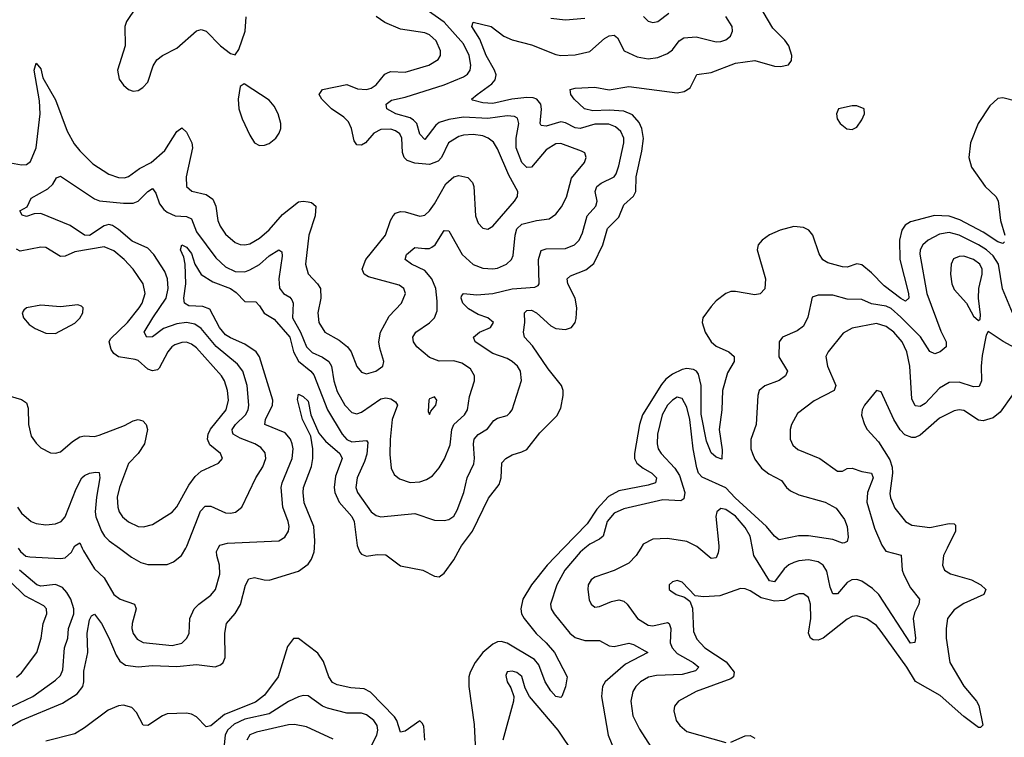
# Model space of a CAD drawing. Header units: inches. Extents: x 1843162 to 1959474, y 907081 to 1016326.
# Tile 477 of 656: x 1904843 to 1908897, y 989221 to 992178. Entities that reach past the tile are written whole.
import ezdxf

# ---------------------------------------------------------------- set-up
doc = ezdxf.new("R2010")
doc.units = ezdxf.units.IN
doc.header["$MEASUREMENT"] = 0
doc.layers.add('B9908', color=7, linetype='Continuous')
doc.layers.add('B9909', color=7, linetype='Continuous')

msp = doc.modelspace()

# ---------------------------------------------------------------- linework, layer by layer
at = {"layer": 'B9908', "color": 5}
for points, elevation in [([(1904784.9, 989255.1), (1904846.6, 989290), (1905018.5, 989361.5), (1905079.2, 989400.8), (1905101.9, 989430), (1905106.4, 989450), (1905106, 989494), (1905123.2, 989570), (1905120.2, 989650), (1905130, 989704.9), (1905138.9, 989721.1), (1905150, 989728.7), (1905178.9, 989690), (1905210, 989631.4), (1905239.2, 989559.2), (1905255.3, 989535.3), (1905278.6, 989518.6), (1905330, 989511.4), (1905390, 989516.9), (1905490, 989513.3), (1905570, 989520.6), (1905647.8, 989512.2), (1905670, 989520.2), (1905680.9, 989530), (1905688.2, 989550), (1905686.8, 989650), (1905694.2, 989690), (1905730, 989731.1), (1905752.3, 989767.7), (1905771.9, 989848.1), (1905786.1, 989873.9), (1905810, 989879.7), (1905849.5, 989869.5), (1905870, 989868.9), (1905990, 989906.2), (1906030, 989934.3), (1906044.5, 989955.5), (1906055.2, 989984.8), (1906056, 990000)], 420), ([(1904836.5, 990000), (1904846.2, 989986.2), (1904867.5, 989967.5), (1904884.1, 989964.1), (1905010, 989957.5), (1905030, 989961), (1905055.4, 989984.6), (1905064.2, 990000)], 440), ([(1905100.3, 990000), (1905104.7, 989990), (1905150, 989915.8), (1905190, 989877.7), (1905230, 989809.2), (1905256.4, 989790), (1905314.9, 989770), (1905322.3, 989750), (1905305.3, 989690), (1905304.4, 989670), (1905310, 989648.7), (1905325.6, 989625.6), (1905351.6, 989611.6), (1905470, 989599.8), (1905510, 989609.5), (1905530.9, 989629.1), (1905540.3, 989650), (1905543.7, 989710), (1905560.3, 989750), (1905579.8, 989770), (1905630, 989807.5), (1905648.1, 989830), (1905666.4, 989893.6), (1905665.2, 989930), (1905653.6, 989970), (1905653.3, 989986.7), (1905659.9, 990000)], 440), ([(1905253, 990000), (1905302.9, 989962.9), (1905341, 989941), (1905370, 989932.8), (1905450, 989933.8), (1905476.1, 989943.9), (1905509.2, 989970.8), (1905526.3, 990000)], 460), ([(1906236.7, 990000), (1906243.5, 989983.5), (1906250, 989975.6), (1906270, 989967.9), (1906314.8, 989974.8), (1906350, 989973.2), (1906410, 989927.4), (1906502.8, 989910), (1906550, 989884.9), (1906570, 989882.7), (1906590, 989896.9), (1906630, 989952.4), (1906656.3, 990000)], 420), ([(1907081.7, 990000), (1907014.1, 989930), (1906949.6, 989850), (1906914.7, 989790), (1906905.3, 989750), (1906908.6, 989730), (1906919.3, 989710), (1906969.3, 989649.3), (1907010, 989610.9), (1907044.3, 989570), (1907097.3, 989470), (1907090, 989429), (1907074.4, 989390), (1907070, 989385.6), (1907050, 989388.8), (1907030, 989412.6), (1907006.6, 989450), (1906980.3, 989520.3), (1906962.1, 989542.1), (1906850, 989608.6), (1906824.3, 989615.7), (1906810, 989614.8), (1906790, 989605.5), (1906750.1, 989570), (1906717.3, 989530), (1906697, 989490), (1906692.4, 989470), (1906692.4, 989430), (1906714.4, 989274.4), (1906718.3, 989190)], 420), ([(1907169.6, 990000), (1907150, 989983.9), (1907087.3, 989910), (1907054, 989850), (1907028.7, 989770), (1907030.2, 989750), (1907042.6, 989730), (1907107.2, 989650), (1907130, 989632.8), (1907170, 989620.7), (1907230, 989619.4), (1907270, 989598.6), (1907290, 989595.7), (1907350, 989608.8), (1907370, 989603.5), (1907428.2, 989570), (1907336.8, 989523.2), (1907253.2, 989450), (1907241.7, 989430), (1907237.7, 989390), (1907265.2, 989230), (1907295.7, 989155.7)], 440), ([(1907399.8, 990000), (1907381.2, 989970), (1907350, 989939.3), (1907290, 989908.7), (1907210, 989880.9), (1907194.9, 989870), (1907183.5, 989850), (1907181.4, 989830), (1907187.4, 989787.4), (1907194.9, 989770), (1907210, 989757.7), (1907230, 989760.2), (1907279, 989781), (1907310, 989787.3), (1907330, 989781.6), (1907344.4, 989770), (1907386.9, 989710), (1907430, 989683.9), (1907450, 989680.6), (1907510, 989694), (1907516.9, 989690), (1907524.1, 989670), (1907521.2, 989610), (1907529.1, 989590), (1907550, 989565.8), (1907616, 989530), (1907639.1, 989510), (1907624.4, 989495.6), (1907570, 989480.3), (1907464.8, 989475.2), (1907431.5, 989468.5), (1907398.8, 989450), (1907379, 989430), (1907367.5, 989410), (1907358.9, 989370), (1907367, 989310), (1907394.3, 989254.3), (1907441.3, 989181.3)], 460), ([(1908660.9, 990000), (1908645.8, 989970), (1908641.8, 989930), (1908650, 989910.5), (1908675.3, 989895.3), (1908761.7, 989870), (1908800.3, 989850), (1908820.4, 989830), (1908812.7, 989810), (1908730, 989772.8), (1908690, 989746), (1908662.8, 989710), (1908656.6, 989670), (1908657.2, 989630), (1908672.9, 989530), (1908730, 989431.9), (1908782.7, 989370), (1908791.9, 989351.9), (1908808.7, 989271.3), (1908798, 989262), (1908790, 989261.4), (1908730, 989307.6), (1908633.1, 989393.1), (1908530.5, 989450.5), (1908495.4, 989510), (1908390, 989657.6), (1908370, 989682.3), (1908330, 989709.1), (1908290, 989721.6), (1908270, 989718.4), (1908250, 989708.2), (1908150.4, 989629.6), (1908130, 989621.9), (1908110, 989623.2), (1908098.2, 989630), (1908090.5, 989650), (1908099.5, 989710), (1908098.5, 989770), (1908090, 989796.9), (1908070, 989812.5), (1908050, 989812.9), (1908030, 989806.1), (1907990, 989784.9), (1907950, 989782.2), (1907895.8, 989795.8), (1907850, 989824.5), (1907830, 989833.3), (1907810, 989834.7), (1907724.7, 989804.7), (1907659.6, 989799.6), (1907624.2, 989804.2), (1907570, 989860.5), (1907550, 989867.8), (1907530, 989861.6), (1907517.1, 989850), (1907517.1, 989830), (1907524.1, 989824.1), (1907544.9, 989810), (1907579.2, 989799.2), (1907602.3, 989782.3), (1907612.8, 989752.8), (1907616.7, 989656.7), (1907630, 989625.2), (1907664, 989590), (1907751.6, 989531.6), (1907783.9, 989490), (1907781.4, 989470), (1907770, 989461.6), (1907627.6, 989410), (1907554.9, 989370), (1907539, 989350), (1907535.5, 989330), (1907545.8, 989290), (1907560.2, 989270), (1907590, 989245.6), (1907750, 989200.1)], 480), ([(1907720.8, 990000), (1907719, 989981), (1907710, 989960.5), (1907690, 989957.6), (1907639, 990000)], 460), ([(1908400.2, 990000), (1908408.1, 989988.1), (1908471.5, 989971.5), (1908476.2, 989910), (1908482.8, 989890), (1908510, 989837.3), (1908547.6, 989790), (1908544.4, 989770), (1908526.6, 989733.4), (1908521.7, 989710), (1908530.9, 989630), (1908527.7, 989612.3), (1908510, 989609.7), (1908380.4, 989810), (1908354.1, 989834.1), (1908310, 989864), (1908290, 989871.1), (1908269, 989870), (1908250, 989859.5), (1908210, 989812.5), (1908190, 989812.4), (1908179.6, 989839.6), (1908165.4, 989905.4), (1908150.3, 989930.3), (1908130, 989944.1), (1908090, 989952), (1908050, 989948.8), (1908030, 989941.9), (1908010, 989932.3), (1907990, 989915.3), (1907950, 989862.1), (1907930, 989865.9), (1907864.6, 989970), (1907859.4, 990000)], 460), ([(1904810, 989348.3), (1904896.8, 989390), (1904990, 989456.3), (1905010, 989476.2), (1905020.8, 989499.3), (1905027.2, 989590), (1905040.6, 989630), (1905043.4, 989670), (1905065.3, 989730), (1905065.3, 989750), (1905053.2, 989790), (1905037.3, 989817.3), (1905018.2, 989838.2), (1904990, 989850.3), (1904930, 989844.4), (1904913.8, 989850), (1904841.1, 989910)], 440), ([(1904830, 989468.4), (1904850, 989486.7), (1904912.9, 989570), (1904930.8, 989629.2), (1904939.6, 989690), (1904954.6, 989730), (1904953.1, 989750), (1904942.3, 989762.3), (1904864, 989804), (1904803.4, 989863.4)], 460), ([(1906510.9, 989210), (1906506.9, 989266.9), (1906500.1, 989280.1), (1906490, 989289.7), (1906430, 989247), (1906410, 989242.9), (1906395.2, 989290), (1906385.6, 989305.6), (1906286.8, 989406.8), (1906261.2, 989421.2), (1906205.6, 989425.6), (1906150, 989437.5), (1906130, 989446.4), (1906115.3, 989470), (1906093.8, 989533.8), (1906070, 989568.2), (1905990, 989628.5), (1905970, 989628.3), (1905945.2, 989594.8), (1905906.1, 989470), (1905850, 989394.3), (1905814.1, 989365.9), (1905685.4, 989314.6), (1905630, 989268), (1905610, 989264.1), (1905570, 989306.2), (1905550, 989317.1), (1905530, 989320.2), (1905450, 989318.2), (1905430, 989309.9), (1905370, 989269.8), (1905350.9, 989270.9), (1905323, 989323), (1905304.2, 989344.2), (1905270, 989354.3), (1905250, 989350.6), (1905206.9, 989333.1), (1905110, 989259.6), (1905070, 989235.6), (1904950, 989205.7)], 420), ([(1907126.2, 989150), (1907059, 989250), (1906941.8, 989390), (1906923.3, 989423.3), (1906910, 989471.1), (1906890, 989488), (1906870, 989494.2), (1906850, 989491.3), (1906844.4, 989475.6), (1906849.1, 989450), (1906864.6, 989424.6), (1906876.5, 989390), (1906875.2, 989370), (1906831.5, 989210)], 440), ([(1906292.1, 989190), (1906312.8, 989230), (1906317.8, 989250), (1906315, 989270), (1906300.8, 989290), (1906270, 989314.3), (1906250, 989320.8), (1906190, 989321.1), (1906110, 989340.7), (1906088.9, 989350), (1906030, 989391.6), (1906010, 989393), (1905990, 989387.6), (1905950, 989368.7), (1905870, 989317.3), (1905770, 989295.5), (1905725.1, 989274.9), (1905698.3, 989250), (1905687.9, 989230), (1905684.5, 989190)], 440), ([(1906133.6, 989213.6), (1906023.7, 989263.7), (1905973.5, 989273.5), (1905950, 989272), (1905817.8, 989242.2), (1905790, 989231), (1905778.3, 989210)], 460), ([(1907770, 989200.7), (1907830, 989227.2), (1907850, 989228.1), (1907870, 989218)], 480)]:
    msp.add_lwpolyline(points, dxfattribs=dict(at, elevation=elevation))
at = {"layer": 'B9909', "color": 5}
for points, elevation in [([(1905526.3, 990000), (1905531.3, 990008.7), (1905587.4, 990152.6), (1905606.8, 990173.2), (1905630, 990173.7), (1905690, 990146.7), (1905710, 990144.8), (1905731.1, 990148.9), (1905757.2, 990170), (1905815.2, 990290), (1905843.9, 990336.1), (1905855.7, 990370), (1905853.3, 990393.3), (1905835.8, 990415.8), (1905810.9, 990430), (1905750, 990453.2), (1905721.7, 990470), (1905719, 990479), (1905716.7, 990490), (1905730.9, 990510), (1905771.9, 990550), (1905782.8, 990570), (1905786.3, 990590), (1905778.9, 990670), (1905761.3, 990730), (1905738.7, 990758.7), (1905651.5, 990831.5), (1905590, 990906), (1905563.1, 990923.1), (1905530, 990930.6), (1905490, 990925.1), (1905435.1, 990904.9), (1905390, 990870.7), (1905366, 990870), (1905355.7, 990890), (1905390.4, 990950), (1905446, 991030), (1905454.5, 991070), (1905450.7, 991110), (1905440.1, 991140.1), (1905394.2, 991210), (1905370, 991236.6), (1905305.3, 991265.3), (1905250, 991313.4), (1905224.2, 991330), (1905210, 991333.5), (1905190, 991329), (1905130, 991288.8), (1905110, 991289.9), (1905050, 991329.8), (1904930, 991379.7), (1904902.6, 991377.4), (1904870, 991367.3), (1904852.5, 991372.5), (1904842.7, 991390), (1904872.7, 991407.3), (1904890, 991442), (1904958.4, 991481.6), (1904979.4, 991500.6), (1904994, 991526), (1905010, 991533.4), (1905150, 991439.4), (1905171.8, 991431.8), (1905270, 991421.8), (1905310, 991422), (1905330, 991430.1), (1905370, 991470.2), (1905390, 991482.3), (1905403.5, 991463.5), (1905418.7, 991418.7), (1905435.9, 991395.9), (1905450, 991384.6), (1905483.1, 991370), (1905530, 991366.4), (1905550, 991357.7), (1905570, 991303.2), (1905650, 991196.8), (1905690, 991159.8), (1905730, 991140.8), (1905770, 991139.6), (1905790, 991146.8), (1905830.5, 991169.5), (1905870, 991204.3), (1905910, 991230.2), (1905921.3, 991221.3), (1905923, 991203), (1905910.1, 991110), (1905912.1, 991072), (1905928.4, 991050), (1905954.2, 991034.2), (1905963.1, 991023.1), (1905967.9, 991010), (1905965.9, 990950), (1905998.4, 990890), (1906023.3, 990830), (1906046.6, 990806.6), (1906090, 990787.2), (1906115.8, 990770), (1906126, 990750), (1906135.7, 990690), (1906150, 990646.5), (1906181.5, 990590), (1906210, 990559.8), (1906230, 990554.3), (1906250, 990561.4), (1906330, 990616.1), (1906350, 990619.9), (1906370, 990616.1), (1906390, 990603.5), (1906398.4, 990590), (1906375.6, 990530), (1906367.6, 990447.6), (1906365.9, 990385.9), (1906372.4, 990330), (1906384.6, 990304.6), (1906406.4, 990286.4), (1906450, 990271.5), (1906490, 990273.2), (1906517.3, 990282.7), (1906541.8, 990298.2), (1906569.1, 990330.9), (1906591.1, 990368.9), (1906614.4, 990425.6), (1906621.8, 990490), (1906629.9, 990510), (1906674.5, 990550), (1906685.7, 990570), (1906694.7, 990625.3), (1906715.6, 990690), (1906715, 990710), (1906698.9, 990738.9), (1906662.4, 990762.4), (1906630, 990771.6), (1906570, 990771), (1906530, 990786), (1906477.6, 990830), (1906463.9, 990850), (1906461.4, 990870), (1906473.5, 990890), (1906530, 990928.4), (1906549.9, 990950.1), (1906561.3, 990978.7), (1906562, 991018), (1906555.8, 991070), (1906539.7, 991110), (1906510, 991144.1), (1906456.4, 991170), (1906429.9, 991189.9), (1906435.5, 991210), (1906470, 991239), (1906510, 991234.7), (1906530, 991235.4), (1906539.6, 991240.4), (1906553.4, 991250), (1906590, 991309.1), (1906610, 991307.9), (1906664.8, 991210), (1906710, 991168.8), (1906750, 991154.4), (1906790, 991150.7), (1906810, 991153.6), (1906846.9, 991170), (1906868, 991190), (1906874.2, 991205.8), (1906882.5, 991290), (1906890, 991315.9), (1906910, 991335.4), (1906970, 991351.1), (1907022.7, 991357.3), (1907050, 991376.5), (1907073.1, 991406.9), (1907093.6, 991446.4), (1907114.6, 991525.4), (1907167.4, 991590), (1907175.4, 991610), (1907169.7, 991629.7), (1907156, 991636), (1907070, 991667.9), (1907050, 991666.2), (1907010, 991641.9), (1906950, 991570.6), (1906930, 991569.3), (1906910, 991589.9), (1906886.7, 991650), (1906886.3, 991690), (1906897.3, 991750), (1906892.3, 991772.3), (1906879.6, 991779.6), (1906850, 991781.6), (1906770, 991770.2), (1906670, 991775.9), (1906610, 991767.2), (1906570, 991753.9), (1906556.2, 991743.8), (1906510, 991683.9), (1906490, 991705.6), (1906478, 991750), (1906464.4, 991764.4), (1906450, 991773.3), (1906390.9, 991790), (1906354.8, 991810), (1906351, 991830), (1906373.1, 991846.9), (1906430, 991858.9), (1906590.6, 991909.4), (1906670, 991942.2), (1906686, 991954), (1906697.3, 991970), (1906700.1, 991990), (1906693.3, 992030), (1906670, 992078.1), (1906590, 992168.1), (1906502.2, 992230)], 460), ([(1905322.6, 992230), (1905281.7, 992170), (1905275.6, 992150), (1905276.5, 992070), (1905244.9, 991970), (1905252.5, 991932.5), (1905270, 991908.5), (1905290, 991890.4), (1905310, 991883.1), (1905330, 991886.7), (1905350, 991898.4), (1905370, 991920.5), (1905392.8, 991987.2), (1905407.1, 992012.9), (1905429.9, 992030.1), (1905490, 992059.8), (1905570, 992132.4), (1905590, 992137.4), (1905610, 992130.2), (1905670, 992070.3), (1905710, 992038.7), (1905730, 992033), (1905745.1, 992054.9), (1905771.1, 992131.1), (1905774.5, 992190)], 520), ([(1906656.3, 990000), (1906661.8, 990010), (1906706.6, 990070), (1906773.1, 990206.9), (1906817, 990263), (1906825.6, 990290), (1906827.8, 990352.2), (1906844.8, 990370), (1906870, 990385.6), (1906910, 990396.9), (1906930, 990407.3), (1906984.3, 990475.7), (1907054.6, 990545.4), (1907070, 990577.3), (1907080.7, 990630), (1907080.3, 990650), (1907073.3, 990670), (1907018.9, 990738.9), (1906954.5, 990834.5), (1906921, 990870), (1906916.7, 990890), (1906922.3, 990930), (1906921.2, 990970), (1906930, 990980.2), (1906950, 990981.3), (1906970, 990970.1), (1907030, 990916.6), (1907050, 990905.8), (1907090, 990901.5), (1907115.1, 990910), (1907129.1, 990930), (1907133.7, 990946.3), (1907136.7, 990990), (1907129.4, 991030), (1907099.6, 991090), (1907096.5, 991110), (1907110, 991123), (1907173.3, 991146.7), (1907206.5, 991173.5), (1907243.1, 991250), (1907263, 991317), (1907310, 991363.9), (1907330, 991414.9), (1907369.9, 991450.1), (1907379, 991470), (1907381.4, 991530), (1907404.5, 991635.5), (1907411.3, 991688.7), (1907404.1, 991730), (1907393.8, 991753.8), (1907365.7, 991785.7), (1907330, 991801.5), (1907270, 991805.7), (1907202.7, 991802.7), (1907167.6, 991810), (1907125.4, 991850), (1907111.6, 991870), (1907109.3, 991890), (1907130, 991895.8), (1907210, 991899.3), (1907270, 991889.2), (1907350, 991902.7), (1907550, 991875.9), (1907577.9, 991882.1), (1907602.5, 991897.5), (1907630, 991951.7), (1907690, 991960.5), (1907790, 991998.9), (1907870, 992009.6), (1907950, 991986.6), (1907975, 991985), (1908007.6, 991992.4), (1908019.8, 992010), (1908022.1, 992030), (1908009.9, 992070), (1907993.1, 992093.1), (1907943.2, 992143.2), (1907904.1, 992210)], 420), ([(1904789.8, 991590.2), (1904850, 991579.3), (1904870, 991581.8), (1904886.4, 991593.6), (1904910.3, 991649.7), (1904927.1, 991790), (1904923.7, 991843.7), (1904901.5, 991970), (1904910, 991998), (1904930, 991976), (1904938, 991938), (1904990, 991847.2), (1905038.5, 991718.5), (1905067, 991667), (1905090, 991637.1), (1905143.9, 991583.9), (1905210, 991541.6), (1905250, 991527), (1905273.5, 991526.5), (1905290, 991531.5), (1905335.9, 991564.1), (1905383.9, 991590), (1905440.8, 991639.2), (1905490, 991716.9), (1905510, 991732.4), (1905530, 991714.9), (1905552, 991670), (1905554.7, 991650), (1905528.4, 991530), (1905529.3, 991490), (1905550.7, 991470.7), (1905610, 991458.1), (1905637.9, 991437.9), (1905650.7, 991410), (1905658.7, 991350), (1905667.3, 991327.3), (1905690, 991293.7), (1905730, 991260.2), (1905750, 991251.8), (1905770, 991250.2), (1905790, 991255), (1905830, 991277.2), (1905870, 991312), (1905925, 991374.9), (1905990, 991427.5), (1906010, 991430.7), (1906030, 991427.9), (1906044.2, 991424.2), (1906062.3, 991410), (1906058.6, 991370), (1906033.1, 991290), (1906019.8, 991170), (1906030.8, 991130.8), (1906069.2, 991090), (1906080.6, 991070), (1906082.3, 991030), (1906070.2, 990970), (1906073.7, 990930), (1906099.6, 990890), (1906157.3, 990857.3), (1906192, 990830), (1906207.3, 990810), (1906230, 990748.4), (1906250, 990725.7), (1906270, 990718.9), (1906309.3, 990730), (1906337.6, 990750), (1906341.7, 990770), (1906324.8, 990824.8), (1906321.6, 990850), (1906328.4, 990890), (1906363.6, 990956.4), (1906415.1, 991010), (1906430.7, 991050), (1906424, 991070), (1906404.3, 991084.3), (1906278.7, 991118.7), (1906260.9, 991130), (1906253, 991150), (1906267.1, 991190), (1906348.4, 991290), (1906368.9, 991351.1), (1906379.8, 991370), (1906390, 991380.2), (1906410, 991387.2), (1906430, 991386), (1906490, 991368.7), (1906510, 991372.6), (1906530, 991390.2), (1906550, 991419), (1906597.8, 991502.2), (1906629.9, 991530.1), (1906650, 991535.3), (1906687.1, 991527.1), (1906706.7, 991506.7), (1906712, 991490), (1906719, 991370), (1906730, 991339.5), (1906750, 991318.3), (1906770, 991314.3), (1906790, 991326.7), (1906880.3, 991430), (1906891.9, 991450), (1906893.5, 991470), (1906856.7, 991536.7), (1906810, 991645.7), (1906792.9, 991672.9), (1906771, 991690), (1906750, 991698.6), (1906710, 991705.3), (1906670, 991702.6), (1906650, 991696.5), (1906608.1, 991670), (1906579.2, 991610), (1906565.6, 991594.4), (1906530, 991581.7), (1906470, 991586.1), (1906438.3, 991598.3), (1906425, 991610), (1906418.2, 991630), (1906416.6, 991690), (1906407.9, 991707.9), (1906390, 991720.4), (1906370, 991726.1), (1906330, 991724.8), (1906301.3, 991710), (1906266.4, 991670), (1906250, 991660.9), (1906230, 991662.1), (1906219.3, 991679.3), (1906208.5, 991730), (1906196.7, 991756.7), (1906176.7, 991776.7), (1906126.9, 991810), (1906086.3, 991850), (1906076.1, 991870), (1906089.2, 991890.8), (1906190, 991910.7), (1906233.3, 991893.3), (1906270, 991889.6), (1906290, 991896.2), (1906310, 991909.5), (1906346.4, 991953.6), (1906359.2, 991960.7), (1906370, 991964.4), (1906430, 991962.2), (1906527.6, 991990), (1906565.8, 992014.2), (1906575.3, 992030), (1906575.3, 992050), (1906557, 992090), (1906530, 992115.3), (1906510, 992123), (1906410, 992138.8), (1906345.6, 992165.6), (1906310.3, 992190.3)], 480), ([(1905659.9, 990000), (1905666.6, 990013.4), (1905698.4, 990021.6), (1905909.8, 990030.2), (1905933.9, 990046.1), (1905949.8, 990070), (1905952.2, 990090), (1905948.1, 990110), (1905926.1, 990170), (1905919.4, 990250), (1905923.6, 990270), (1905964.5, 990370), (1905968.5, 990410), (1905965.1, 990430), (1905957.5, 990450), (1905935.1, 990475.1), (1905851.8, 990510), (1905855.2, 990530), (1905883.4, 990590), (1905884.3, 990610), (1905830, 990788.5), (1905816.2, 990810), (1905770, 990841.6), (1905710, 990866.7), (1905690, 990879.9), (1905665.3, 990910), (1905624.9, 990984.9), (1905596.4, 990996.4), (1905539.5, 990999.5), (1905521, 991010), (1905518.9, 991030), (1905526.5, 991090), (1905523.9, 991170), (1905519, 991199), (1905504.5, 991230), (1905509.7, 991250), (1905530, 991240.9), (1905550, 991214.4), (1905563.8, 991170), (1905590, 991127.3), (1905637.9, 991097.9), (1905710.1, 991070), (1905733.7, 991053.7), (1905770, 991016.1), (1905814.7, 991014.7), (1905830, 990999.5), (1905848.9, 990968.9), (1905890, 990943.7), (1905954.5, 990870), (1905970.3, 990810), (1905990, 990770.5), (1906041.8, 990730), (1906054, 990714), (1906110.4, 990570), (1906169.7, 990470), (1906190, 990448.8), (1906210, 990438.2), (1906270, 990443.6), (1906275.7, 990435.7), (1906272.3, 990387.7), (1906262.9, 990357.1), (1906231.5, 990290), (1906227.2, 990250), (1906232.9, 990230), (1906290, 990150.2), (1906310, 990135.2), (1906330, 990130.2), (1906470, 990143.8), (1906550, 990116.2), (1906590, 990114.4), (1906610, 990118.5), (1906630, 990131.7), (1906643.2, 990156.8), (1906671, 990230), (1906684.5, 990290), (1906712.4, 990347.6), (1906715.8, 990370), (1906711, 990430), (1906713.4, 990450), (1906730, 990468.6), (1906768.4, 990491.6), (1906794.2, 990525.8), (1906810, 990535.5), (1906850, 990547.2), (1906861.3, 990558.7), (1906870, 990570.5), (1906908.4, 990691.6), (1906904.7, 990730), (1906892.1, 990750), (1906870, 990769.8), (1906850, 990781.4), (1906790, 990802.7), (1906717.7, 990850), (1906711.1, 990870), (1906736.3, 990890), (1906780.5, 990910), (1906793.3, 990930), (1906769.6, 990950), (1906730, 990963.2), (1906690, 990987.1), (1906667.7, 991010), (1906659.8, 991030), (1906661.2, 991038.8), (1906669.8, 991050.2), (1906724.7, 991044.7), (1906790, 991050.1), (1906870, 991068.3), (1906964.2, 991075.8), (1906977.3, 991082.7), (1906980.9, 991090), (1906978, 991190), (1906990, 991227.2), (1907010, 991234.3), (1907090, 991235.3), (1907126.9, 991250), (1907145.7, 991270), (1907159.9, 991300.1), (1907179.3, 991370), (1907214.8, 991410), (1907220.2, 991430), (1907212.5, 991470), (1907218.3, 991490), (1907236.2, 991503.8), (1907289.8, 991530), (1907297.9, 991542.1), (1907310, 991575.8), (1907329.9, 991670), (1907329.4, 991690), (1907317.8, 991717.8), (1907296.3, 991736.3), (1907267.7, 991747.7), (1907210, 991747.6), (1907150, 991729.9), (1907130, 991732.4), (1907090, 991753.2), (1907070, 991757.2), (1907010, 991738.8), (1906990, 991741.4), (1906984.9, 991750), (1906991.2, 991808.8), (1906987.9, 991830), (1906971.7, 991850), (1906956.1, 991856.1), (1906930, 991857.8), (1906869.4, 991850.6), (1906790, 991832.4), (1906750, 991835), (1906706.5, 991846.5), (1906703.1, 991850), (1906725.7, 991870), (1906786.8, 991913.2), (1906800.9, 991930), (1906804.6, 991950), (1906797.7, 991970), (1906763, 992030), (1906737.7, 992097.7), (1906704, 992150), (1906710, 992168), (1906783.1, 992150), (1906836.5, 992110), (1906870, 992094.3), (1906950, 992074.8), (1907050, 992034.6), (1907070, 992030.9), (1907130, 992033.6), (1907190, 992047.1), (1907250, 992100.9), (1907270, 992111.3), (1907290, 992114.2), (1907303.5, 992103.5), (1907331.7, 992050), (1907385, 992025), (1907430, 992017), (1907470, 992021.9), (1907510, 992038.5), (1907530, 992054.2), (1907557.3, 992090), (1907576.9, 992103.1), (1907627.7, 992107.7), (1907710, 992086.6), (1907730, 992087.9), (1907750, 992094.7), (1907769.7, 992110), (1907777.6, 992130), (1907776.1, 992150), (1907750.5, 992190.5)], 440), ([(1907030, 992183.5), (1907090, 992177.6), (1907170, 992183.5)], 460), ([(1907411.5, 992191.5), (1907430, 992171.6), (1907450, 992166.4), (1907470, 992170.2), (1907515.7, 992204.3)], 460), ([(1908950, 991840.8), (1908890, 991856), (1908870, 991852.8), (1908837.6, 991822.4), (1908788.8, 991750), (1908757, 991670), (1908750.1, 991610), (1908761.9, 991570), (1908817.5, 991490), (1908861.2, 991450), (1908871.3, 991431.3), (1908881.5, 991350), (1908898.8, 991290)], 420), ([(1908897.7, 991262.3), (1908890, 991255.6), (1908870, 991262.4), (1908810, 991302.5), (1908713.8, 991353.8), (1908670, 991368.3), (1908609, 991371), (1908510, 991345.5), (1908489, 991331), (1908474.8, 991310), (1908465.4, 991270), (1908466.8, 991190), (1908502.7, 991050), (1908503.8, 991030), (1908490, 991018.3), (1908470, 991028.6), (1908401.2, 991081.2), (1908350, 991135), (1908310, 991167.2), (1908290, 991172.3), (1908250, 991157.8), (1908230, 991158.9), (1908170, 991175.7), (1908150, 991187.9), (1908133.8, 991213.8), (1908108.1, 991290), (1908091.2, 991311.2), (1908070, 991322.2), (1908030, 991325.3), (1907974, 991310), (1907930, 991291.6), (1907899.8, 991270), (1907882.5, 991250), (1907878.3, 991230), (1907913.4, 991110), (1907910, 991069.6), (1907891, 991049), (1907870, 991043.8), (1907790, 991058.3), (1907770, 991057.8), (1907750, 991049.9), (1907710, 991019.2), (1907690, 990996.5), (1907655.9, 990950), (1907652, 990930), (1907664.6, 990890), (1907690, 990851), (1907710, 990833), (1907762, 990810), (1907784, 990790), (1907783.9, 990770), (1907757.1, 990722.9), (1907735.7, 990650), (1907733, 990570), (1907722.7, 990490), (1907734.2, 990405.8), (1907733.5, 990366.5), (1907710, 990375.8), (1907690, 990393.7), (1907670, 990440.9), (1907648.1, 990551.9), (1907648.8, 990670), (1907637.4, 990717.4), (1907629.2, 990729.2), (1907616.7, 990736.7), (1907590, 990740.3), (1907570, 990736.1), (1907530, 990717.7), (1907503.4, 990696.6), (1907485.3, 990674.7), (1907407.4, 990550), (1907394, 990510), (1907373.4, 990390), (1907374.1, 990370), (1907384.1, 990350), (1907409.4, 990329.4), (1907445.2, 990310), (1907464.2, 990290), (1907459.7, 990270), (1907430, 990259.5), (1907310, 990236.9), (1907266.5, 990213.5), (1907218.5, 990161.5), (1907179.1, 990100.9), (1907081.7, 990000)], 420), ([(1908929.6, 990969.6), (1908888.7, 991068.7), (1908873.1, 991170), (1908850, 991204.6), (1908822.8, 991230), (1908790, 991249.9), (1908710, 991290.2), (1908670, 991300.7), (1908630, 991293.7), (1908582.7, 991270), (1908560.5, 991250), (1908550.7, 991230), (1908548.7, 991211.3), (1908578.2, 991050), (1908635, 990895), (1908657.4, 990850), (1908657.3, 990830), (1908632.6, 990810), (1908610, 990801.8), (1908590, 990810.8), (1908551, 990871), (1908470, 990951.7), (1908430, 990987.3), (1908410, 990998.1), (1908350, 991006.7), (1908310, 991025.4), (1908250, 991026.4), (1908190, 991043), (1908130, 991043.5), (1908105.3, 991034.7), (1908088, 990952), (1908070, 990915.1), (1908043.8, 990896.2), (1907983.1, 990870), (1907969.3, 990850.7), (1907968.1, 990788.1), (1908004.4, 990730), (1907995.8, 990710), (1907970, 990690.6), (1907910.1, 990669.9), (1907886.9, 990650), (1907881.6, 990630), (1907875.3, 990510), (1907852.4, 990447.6), (1907853.4, 990410), (1907859.8, 990390), (1907870, 990366.9), (1907896.5, 990330), (1907926.9, 990306.9), (1907979.1, 990279.1), (1908000.2, 990250), (1908016.2, 990236.2), (1908050, 990220.3), (1908158.4, 990190), (1908204.6, 990164.6), (1908237.9, 990117.9), (1908250.1, 990089.9), (1908254.1, 990045.9), (1908250, 990027.3), (1908238.2, 990021.8), (1908230, 990020.4), (1908190, 990036.8), (1908090, 990051.9), (1908048.9, 990051.1), (1907970, 990034.5), (1907950, 990049.7), (1907916.8, 990090), (1907787.9, 990207.9), (1907750, 990248.5), (1907652.8, 990292.8), (1907637.7, 990310), (1907630.8, 990330.8), (1907616.1, 990410), (1907602.3, 990530), (1907590, 990580.9), (1907570, 990617.4), (1907550, 990622.3), (1907530, 990610.6), (1907510, 990589), (1907487.4, 990550), (1907468.7, 990470), (1907466.9, 990430), (1907472, 990410), (1907484.1, 990390), (1907539.8, 990330), (1907559.4, 990299.4), (1907580.5, 990230), (1907576.9, 990203.1), (1907565.2, 990194.8), (1907490, 990200.1), (1907330, 990162), (1907290, 990144.4), (1907261.9, 990110), (1907244.6, 990050), (1907230, 990037.2), (1907190, 990016.7), (1907169.6, 990000)], 440), ([(1904790, 990630.8), (1904850, 990613.4), (1904870, 990599.1), (1904877.8, 990577.8), (1904879, 990510), (1904890, 990462), (1904910, 990432.6), (1904930, 990413.6), (1904970, 990393.8), (1904990, 990391.5), (1905010, 990396.9), (1905060.2, 990439.8), (1905090, 990458.9), (1905110, 990462.9), (1905150, 990460.7), (1905170, 990465.6), (1905273.5, 990506.5), (1905310, 990525.5), (1905330, 990530.2), (1905350, 990525.3), (1905363.1, 990510), (1905369.1, 990490), (1905356.4, 990430), (1905330, 990390.8), (1905290.5, 990349.5), (1905253.6, 990250), (1905244.4, 990210), (1905246, 990170), (1905252.6, 990150), (1905266, 990130), (1905290, 990108.4), (1905330, 990089.3), (1905352.1, 990087.9), (1905390, 990098.4), (1905470, 990149.2), (1905490, 990170.2), (1905539.4, 990260.6), (1905564.4, 990295.6), (1905590, 990317.2), (1905660.9, 990350), (1905678, 990370), (1905669.7, 990390), (1905625.7, 990425.7), (1905615.8, 990450), (1905617.9, 990470), (1905628.8, 990491.2), (1905693.3, 990570), (1905702.3, 990610), (1905698.8, 990650), (1905686, 990690), (1905673.9, 990710), (1905570, 990825.7), (1905550, 990841.4), (1905530, 990848.9), (1905510, 990848), (1905481.9, 990838.1), (1905468.8, 990830), (1905453, 990810), (1905417.5, 990742.5), (1905410, 990734.9), (1905390, 990730.5), (1905370, 990738.4), (1905330, 990773.1), (1905318.2, 990778.2), (1905250, 990788.2), (1905230, 990802.2), (1905219, 990819), (1905211.1, 990850), (1905217.1, 990862.9), (1905286.7, 990930), (1905334.4, 990990), (1905347.5, 991010), (1905359.6, 991050), (1905351.2, 991090), (1905310.3, 991150.3), (1905272.7, 991190), (1905230, 991224.8), (1905190, 991241.3), (1905070, 991221.1), (1905030, 991203), (1905010, 991202.3), (1904950, 991238.8), (1904930, 991240.2), (1904844.6, 991224.6), (1904830, 991232.8)], 480), ([(1908990, 990797.9), (1908892.4, 990852.4), (1908830, 990893.2), (1908821.4, 990878.6), (1908805.5, 990794.5), (1908801, 990750), (1908802.8, 990690), (1908793.4, 990666.6), (1908770, 990664.7), (1908710, 990684.3), (1908670, 990683), (1908630, 990659.1), (1908570, 990596.3), (1908550, 990584.1), (1908530, 990587), (1908515.3, 990615.3), (1908508, 990750), (1908494.9, 990810), (1908475.6, 990850), (1908442.1, 990890), (1908410, 990914.3), (1908370, 990925.7), (1908270, 990907.3), (1908233.4, 990886.6), (1908171.8, 990810), (1908162.2, 990790), (1908168.8, 990750), (1908202.9, 990670), (1908195.5, 990650), (1908113.2, 990606.8), (1908044.4, 990555.6), (1908019.8, 990510), (1908014.4, 990490), (1908015.2, 990450), (1908025.5, 990425.5), (1908046.3, 990406.3), (1908136.4, 990370), (1908210, 990317.3), (1908230, 990317.8), (1908250, 990328.1), (1908270, 990330.1), (1908310, 990316.9), (1908350.1, 990310), (1908355.9, 990290), (1908333.8, 990230), (1908330.5, 990190.5), (1908362.5, 990082.5), (1908392.2, 990012.2), (1908400.2, 990000)], 460), ([(1906056, 990000), (1906057.7, 990030), (1906053.4, 990090), (1906013.3, 990186.7), (1906009.1, 990230), (1906010.8, 990250.8), (1906043.6, 990336.4), (1906049.4, 990370), (1906049.5, 990410), (1906041.6, 990461.6), (1906006.3, 990530), (1905986.5, 990613.5), (1905990, 990634.9), (1906010, 990626), (1906030, 990606.4), (1906041.2, 990550), (1906074.2, 990474.2), (1906101.1, 990441.1), (1906161.2, 990390), (1906170.7, 990370), (1906142.9, 990297.1), (1906137.2, 990250), (1906140.1, 990230), (1906157.3, 990190), (1906210, 990130.7), (1906219.2, 990110), (1906231.8, 990011.8), (1906236.7, 990000)], 420), ([(1908930, 990632.3), (1908879.8, 990560.2), (1908850, 990537.3), (1908810, 990525.7), (1908790, 990528.5), (1908730, 990568.1), (1908710, 990570.4), (1908690, 990566.6), (1908630, 990536.2), (1908550, 990465.4), (1908530, 990456.6), (1908515.9, 990455.9), (1908486.9, 990466.9), (1908467.9, 990487.9), (1908441.7, 990530), (1908390, 990645.2), (1908370, 990649.4), (1908320.9, 990590), (1908311.7, 990570), (1908308.9, 990548.9), (1908320.3, 990510), (1908331.7, 990490), (1908378.7, 990438.7), (1908425, 990365), (1908434.7, 990334.7), (1908436.6, 990310), (1908425, 990225), (1908427.5, 990207.5), (1908445.3, 990165.3), (1908490, 990110.3), (1908515.1, 990095.1), (1908590, 990085.7), (1908670, 990101.6), (1908690, 990100.2), (1908695.5, 990095.5), (1908695.9, 990070), (1908660.9, 990000)], 480), ([(1904833.8, 990170), (1904850, 990144.2), (1904890, 990110.2), (1904910, 990101.6), (1904950, 990096.9), (1904990, 990101.2), (1905012.8, 990110), (1905030, 990129.1), (1905075.3, 990244.7), (1905099.1, 990290), (1905110, 990300.5), (1905130, 990309.5), (1905154.2, 990314.2), (1905170, 990311.8), (1905172.7, 990290), (1905158.2, 990210), (1905153.3, 990150), (1905156.2, 990130), (1905179.3, 990070), (1905191.5, 990050), (1905211.1, 990031.1), (1905253, 990000)], 460), ([(1907859.4, 990000), (1907850.8, 990050), (1907830, 990085.4), (1907790, 990132.9), (1907750, 990159.5), (1907730, 990164.5), (1907712.7, 990150), (1907708.4, 990131.6), (1907721.7, 990010), (1907720.8, 990000)], 460), ([(1905064.2, 990000), (1905070, 990010.2), (1905090, 990023), (1905100.3, 990000)], 440), ([(1907639, 990000), (1907630, 990007.5), (1907590, 990027.6), (1907510, 990040.7), (1907450, 990037.6), (1907410, 990016.3), (1907399.8, 990000)], 460)]:
    msp.add_lwpolyline(points, dxfattribs=dict(at, elevation=elevation))
for points, elevation in [([(1905766.2, 991913.8), (1905750, 991902), (1905742, 991850), (1905745.2, 991810), (1905758.6, 991770), (1905790, 991702), (1905810, 991670.5), (1905830, 991659.5), (1905850, 991660.3), (1905870, 991667.4), (1905896.9, 991690), (1905911.1, 991710), (1905918.3, 991730), (1905918, 991750), (1905906.8, 991790), (1905890, 991821.7), (1905870, 991846.2)], 520), ([(1908270, 991822.8), (1908214.2, 991810), (1908205.1, 991790), (1908208.9, 991770), (1908220.2, 991750), (1908247.5, 991727.5), (1908270, 991724.8), (1908290, 991735.4), (1908310, 991764.7), (1908320.7, 991790), (1908319.6, 991810), (1908290, 991822.7)], 420), ([(1908730, 991203), (1908710, 991202.6), (1908687.8, 991192.2), (1908677.7, 991170), (1908674.6, 991130), (1908680.2, 991090), (1908690, 991065.7), (1908740.3, 991010), (1908770, 990956), (1908790, 990938), (1908796.5, 990943.5), (1908798.4, 990961.6), (1908790.6, 991030.6), (1908791.1, 991070), (1908806, 991130), (1908804.9, 991150), (1908795.4, 991170), (1908770, 991190.4)], 460), ([(1905082.6, 991002.6), (1905010, 990994.6), (1904930, 991001.1), (1904871, 990990), (1904859.3, 990980.7), (1904853, 990970), (1904857.6, 990950), (1904881.4, 990921.4), (1904905.7, 990905.7), (1904950, 990886.5), (1904990, 990884.5), (1905070, 990928.1), (1905090, 990947.9), (1905102.7, 990970), (1905104.2, 990990), (1905097.4, 990997.4)], 520), ([(1906550, 990623.7), (1906530, 990615.1), (1906527.6, 990610), (1906523.8, 990563.8), (1906530, 990551.3), (1906534.7, 990565.3), (1906556.3, 990590), (1906560.7, 990610)], 480)]:
    msp.add_lwpolyline(points, close=True, dxfattribs=dict(at, elevation=elevation))

doc.saveas('drawing.dxf')
